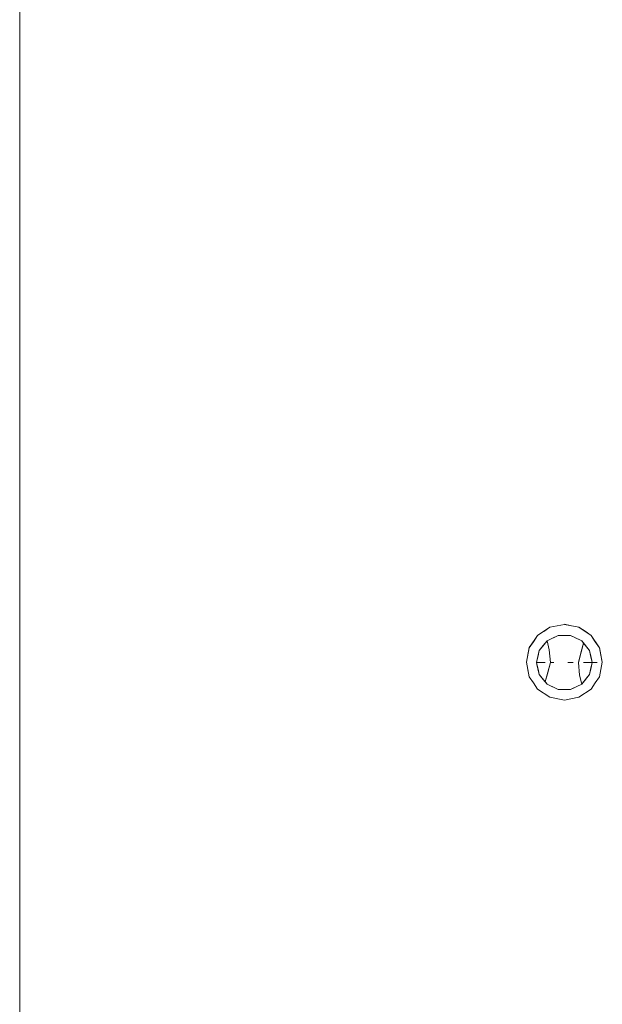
# Model space of a CAD drawing. Header units: millimetres. Extents: x 2 to 902, y -447 to 199.
# Tile 580 of 656: x 12.23 to 14.53, y 161.43 to 165.32. Entities that reach past the tile are written whole.
import ezdxf

# ---------------------------------------------------------------- set-up
doc = ezdxf.new("R2010")
doc.units = ezdxf.units.MM
doc.header["$MEASUREMENT"] = 0
doc.layers.add('IFC-Elemento terminal-Contorno', color=253, linetype='Continuous', lineweight=5)
doc.layers.add('IFC-Laje-Contorno', color=134, linetype='Continuous', lineweight=5)

msp = doc.modelspace()

# ---------------------------------------------------------------- linework, layer by layer
at = {"layer": 'IFC-Elemento terminal-Contorno', "lineweight": 5}
for p, q in [((14.2731, 162.8905), (14.3218, 162.923)), ((14.2974, 162.9067), (14.3218, 162.923)), ((14.3218, 162.923), (14.3792, 162.9343)), ((14.3505, 162.9286), (14.3792, 162.9343)), ((14.3792, 162.935), (14.4079, 162.9293)), ((14.3792, 162.9343), (14.4366, 162.923)), ((14.3792, 162.9343), (14.4079, 162.9286)), ((14.4079, 162.9293), (14.4366, 162.9236)), ((14.4366, 162.9236), (14.4609, 162.9073)), ((14.4366, 162.923), (14.4609, 162.9067)), ((14.2404, 162.8417), (14.2731, 162.8905)), ((14.2568, 162.8668), (14.2731, 162.8911)), ((14.2568, 162.8662), (14.2731, 162.8905)), ((14.3106, 162.8698), (14.3547, 162.891)), ((14.3106, 162.8698), (14.3326, 162.8804)), ((14.3216, 162.8751), (14.3547, 162.891)), ((14.3216, 162.8751), (14.3326, 162.8804)), ((14.3326, 162.8804), (14.3547, 162.891)), ((14.3326, 162.8804), (14.3437, 162.8857)), ((14.3437, 162.8857), (14.3547, 162.891)), ((14.3547, 162.891), (14.4036, 162.891)), ((14.4036, 162.891), (14.4477, 162.8698)), ((14.4036, 162.891), (14.4147, 162.8857)), ((14.4147, 162.8857), (14.4477, 162.8698)), ((14.4223, 162.882), (14.4257, 162.8804)), ((14.4609, 162.9073), (14.4852, 162.8911)), ((14.4609, 162.9067), (14.4852, 162.8905)), ((14.4852, 162.8905), (14.5177, 162.8419)), ((14.4852, 162.8905), (14.5015, 162.8662)), ((14.2292, 162.7853), (14.2406, 162.8426)), ((14.2292, 162.7846), (14.2406, 162.8419)), ((14.2365, 162.822), (14.2406, 162.8426)), ((14.2406, 162.8426), (14.2568, 162.8668)), ((14.2406, 162.8419), (14.2568, 162.8662)), ((14.2801, 162.8316), (14.2953, 162.8507)), ((14.2801, 162.8316), (14.2877, 162.8412)), ((14.2877, 162.8412), (14.3106, 162.8698)), ((14.2877, 162.8412), (14.2953, 162.8507)), ((14.2953, 162.8507), (14.3106, 162.8698)), ((14.2953, 162.8507), (14.3029, 162.8603)), ((14.3029, 162.8603), (14.3106, 162.8698)), ((14.3106, 162.8698), (14.3196, 162.8334)), ((14.4345, 162.7834), (14.4554, 162.8603)), ((14.4462, 162.828), (14.4554, 162.8603)), ((14.4477, 162.8698), (14.463, 162.8507)), ((14.4477, 162.8698), (14.4783, 162.8316)), ((14.4477, 162.8698), (14.4554, 162.8603)), ((14.4554, 162.8603), (14.463, 162.8507)), ((14.4554, 162.8603), (14.4783, 162.8316)), ((14.463, 162.8507), (14.4706, 162.8412)), ((14.4706, 162.8412), (14.4783, 162.8316)), ((14.5015, 162.8662), (14.5177, 162.8419)), ((14.5177, 162.8426), (14.5292, 162.7853)), ((14.5177, 162.8419), (14.5292, 162.7846)), ((14.5177, 162.8419), (14.5234, 162.8133)), ((14.2292, 162.7853), (14.2365, 162.822)), ((14.2692, 162.784), (14.2801, 162.8316)), ((14.2692, 162.784), (14.2752, 162.8102)), ((14.2692, 162.784), (14.2746, 162.8078)), ((14.2692, 162.784), (14.274, 162.8053)), ((14.2704, 162.7893), (14.2801, 162.8316)), ((14.2716, 162.7947), (14.2801, 162.8316)), ((14.2719, 162.7959), (14.2801, 162.8316)), ((14.274, 162.8053), (14.2801, 162.8316)), ((14.2746, 162.8078), (14.2801, 162.8316)), ((14.2746, 162.8078), (14.277, 162.8185)), ((14.2746, 162.8078), (14.2752, 162.8102)), ((14.2752, 162.8102), (14.2801, 162.8316)), ((14.277, 162.8185), (14.2801, 162.8316)), ((14.3196, 162.8334), (14.3238, 162.7834)), ((14.4345, 162.7834), (14.4462, 162.828)), ((14.4783, 162.8316), (14.4892, 162.784)), ((14.4783, 162.8316), (14.4832, 162.8102)), ((14.4783, 162.8316), (14.4801, 162.8234)), ((14.4783, 162.8316), (14.482, 162.8152)), ((14.4783, 162.8316), (14.4838, 162.8074)), ((14.4783, 162.8316), (14.4843, 162.8053)), ((14.4783, 162.8316), (14.4855, 162.8)), ((14.4783, 162.8316), (14.4856, 162.7996)), ((14.4783, 162.8316), (14.4867, 162.7947)), ((14.4783, 162.8316), (14.4874, 162.7918)), ((14.4801, 162.8234), (14.4813, 162.8185)), ((14.4813, 162.8185), (14.4892, 162.784)), ((14.482, 162.8152), (14.4892, 162.784)), ((14.4832, 162.8102), (14.4892, 162.784)), ((14.4838, 162.8074), (14.4892, 162.784)), ((14.4843, 162.8053), (14.4892, 162.784)), ((14.5234, 162.8139), (14.5292, 162.7853)), ((14.5234, 162.8133), (14.5292, 162.7846)), ((14.2292, 162.7846), (14.2292, 162.7853)), ((14.2292, 162.7846), (14.2349, 162.756)), ((14.2292, 162.7846), (14.2365, 162.7479)), ((14.2692, 162.784), (14.2719, 162.7959)), ((14.2692, 162.784), (14.2704, 162.7893)), ((14.2692, 162.784), (14.2752, 162.7578)), ((14.2692, 162.784), (14.2801, 162.7363)), ((14.2692, 162.784), (14.2898, 162.7838)), ((14.2692, 162.784), (14.2709, 162.7762)), ((14.2692, 162.784), (14.2716, 162.7733)), ((14.2692, 162.784), (14.2727, 162.7684)), ((14.2692, 162.784), (14.2741, 162.7624)), ((14.2692, 162.784), (14.2763, 162.7527)), ((14.2692, 162.784), (14.277, 162.7495)), ((14.2692, 162.784), (14.2782, 162.7445)), ((14.2709, 162.7762), (14.2716, 162.7733)), ((14.2709, 162.7762), (14.2801, 162.7363)), ((14.2716, 162.7733), (14.2801, 162.7363)), ((14.2726, 162.7839), (14.276, 162.7839)), ((14.2727, 162.7684), (14.2801, 162.7363)), ((14.274, 162.7626), (14.2801, 162.7363)), ((14.276, 162.7839), (14.3034, 162.7836)), ((14.2795, 162.7839), (14.3034, 162.7836)), ((14.2829, 162.7838), (14.3034, 162.7836)), ((14.2898, 162.7838), (14.2966, 162.7837)), ((14.2966, 162.7837), (14.3034, 162.7836)), ((14.3029, 162.7077), (14.3238, 162.7834)), ((14.3121, 162.7393), (14.3238, 162.7834)), ((14.3238, 162.7834), (14.3377, 162.7834)), ((14.3307, 162.7834), (14.3377, 162.7834)), ((14.393, 162.7833), (14.3999, 162.7833)), ((14.393, 162.7833), (14.4068, 162.7833)), ((14.3999, 162.7833), (14.4137, 162.7833)), ((14.4345, 162.7834), (14.4388, 162.7338)), ((14.4549, 162.7836), (14.4892, 162.784)), ((14.4549, 162.7836), (14.4788, 162.7839)), ((14.4549, 162.7836), (14.4823, 162.7839)), ((14.4549, 162.7836), (14.4754, 162.7838)), ((14.4549, 162.7836), (14.4617, 162.7837)), ((14.4617, 162.7837), (14.4685, 162.7838)), ((14.4754, 162.7838), (14.4892, 162.784)), ((14.4783, 162.7363), (14.4892, 162.784)), ((14.4783, 162.7363), (14.4864, 162.7721)), ((14.4783, 162.7363), (14.4843, 162.7626)), ((14.481, 162.7482), (14.4892, 162.784)), ((14.4813, 162.7495), (14.4892, 162.784)), ((14.4832, 162.7578), (14.4892, 162.784)), ((14.4837, 162.7602), (14.4892, 162.784)), ((14.4843, 162.7626), (14.4864, 162.7721)), ((14.4855, 162.8), (14.4892, 162.784)), ((14.4856, 162.7996), (14.4892, 162.784)), ((14.4864, 162.7721), (14.4892, 162.784)), ((14.4874, 162.7918), (14.4892, 162.784)), ((14.489, 162.784), (14.5093, 162.7843)), ((14.4892, 162.784), (14.4963, 162.7841)), ((14.4963, 162.7841), (14.5093, 162.7843)), ((14.5234, 162.756), (14.5292, 162.7846)), ((14.5292, 162.7846), (14.5292, 162.7853)), ((14.2349, 162.756), (14.2406, 162.7274)), ((14.2365, 162.7479), (14.2406, 162.7274)), ((14.2406, 162.7274), (14.2568, 162.7031)), ((14.2752, 162.7578), (14.2763, 162.7527)), ((14.2752, 162.7578), (14.2801, 162.7363)), ((14.2763, 162.7527), (14.2801, 162.7363)), ((14.277, 162.7495), (14.2801, 162.7363)), ((14.2801, 162.7363), (14.2877, 162.7268)), ((14.2801, 162.7363), (14.3106, 162.6981)), ((14.2801, 162.7363), (14.2953, 162.7172)), ((14.2801, 162.7363), (14.3029, 162.7077)), ((14.2877, 162.7268), (14.2953, 162.7172)), ((14.3029, 162.7077), (14.3121, 162.7393)), ((14.4388, 162.7338), (14.4477, 162.6981)), ((14.4477, 162.6981), (14.4783, 162.7363)), ((14.4477, 162.6981), (14.4706, 162.7268)), ((14.463, 162.7172), (14.4783, 162.7363)), ((14.463, 162.7172), (14.4706, 162.7268)), ((14.4706, 162.7268), (14.4783, 162.7363)), ((14.4783, 162.7363), (14.4832, 162.7578)), ((14.4783, 162.7363), (14.4813, 162.7495)), ((14.4783, 162.7363), (14.481, 162.7482)), ((14.4832, 162.7578), (14.4837, 162.7602)), ((14.5015, 162.7031), (14.5177, 162.7274)), ((14.5177, 162.7274), (14.5234, 162.756)), ((14.2568, 162.7031), (14.2731, 162.6788)), ((14.2953, 162.7172), (14.3029, 162.7077)), ((14.3029, 162.7077), (14.3106, 162.6981)), ((14.3106, 162.6981), (14.3326, 162.6875)), ((14.3106, 162.6981), (14.3547, 162.6769)), ((14.3106, 162.6981), (14.3437, 162.6822)), ((14.4036, 162.6769), (14.4477, 162.6981)), ((14.4036, 162.6769), (14.4367, 162.6928)), ((14.4147, 162.6822), (14.4257, 162.6875)), ((14.4257, 162.6875), (14.4477, 162.6981)), ((14.4257, 162.6875), (14.4367, 162.6928)), ((14.4477, 162.6981), (14.4554, 162.7077)), ((14.4554, 162.7077), (14.463, 162.7172)), ((14.4852, 162.6788), (14.5015, 162.7031)), ((14.2731, 162.6788), (14.3218, 162.6463)), ((14.3218, 162.6463), (14.3792, 162.6349)), ((14.3437, 162.6822), (14.3547, 162.6769)), ((14.3547, 162.6769), (14.4036, 162.6769)), ((14.3792, 162.6349), (14.4366, 162.6463)), ((14.4036, 162.6769), (14.4147, 162.6822)), ((14.4366, 162.6463), (14.4852, 162.6788))]:
    msp.add_line(p, q, dxfattribs=at)
at = {"layer": 'IFC-Laje-Contorno', "color": 7, "lineweight": 5}
msp.add_line((12.2265, 151.3057), (12.2265, 188.4813), dxfattribs=at)

doc.saveas('drawing.dxf')
